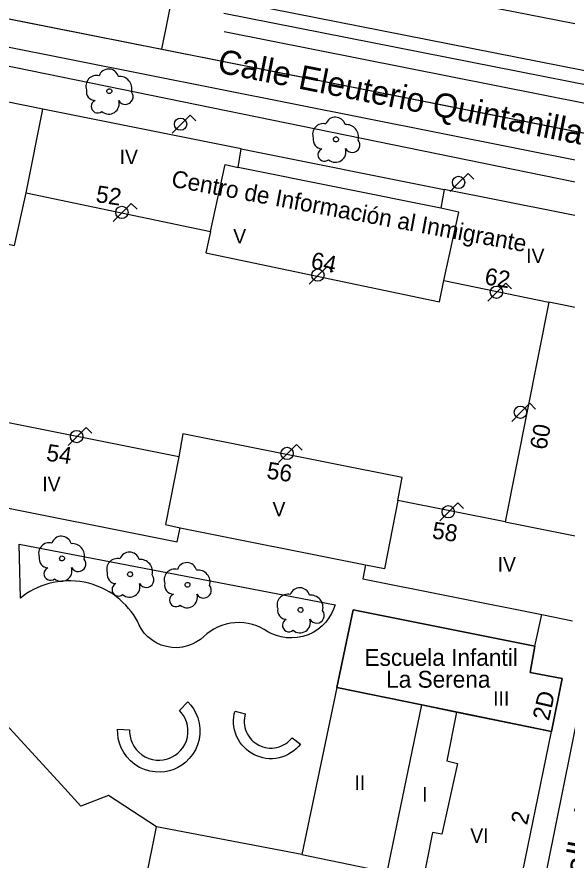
# Model space of a CAD drawing. Extents: x 282771 to 285132, y 4823109 to 4825496.
# Drawn here: x 284582.8 to 284639.8, y 4823154.5 to 4823241.9 of the extents above; entities that cross this region are included whole.
import ezdxf

# ---------------------------------------------------------------- set-up
doc = ezdxf.new("R2010")
doc.units = 0
for name, color, linetype in [('ACERA-BORDILLO', 7, 'Continuous'), ('ACERA-INTERIOR', 7, 'Continuous'), ('ARBOL', 7, 'Continuous'), ('BORDILLO', 7, 'Continuous'), ('CALLE-EJE', 7, 'Continuous'), ('CALLE-TEXTO', 7, 'Continuous'), ('COLEGIO-AREA', 7, 'Continuous'), ('COLEGIO-TEXTO', 7, 'Continuous'), ('EDIFICIO', 7, 'Continuous'), ('FAROLA', 7, 'Continuous'), ('INTERIOR-EDIFICIO', 7, 'Continuous'), ('MEDIANERA', 7, 'Continuous'), ('NUM-PORTAL', 7, 'Continuous'), ('SENAL-VIARIA', 7, 'Continuous'), ('TXT-ALTURA-EDIFICIO', 7, 'Continuous'), ('TXT-EDIFICIOS', 7, 'Continuous'), ('ZONA-VERDE', 7, 'Continuous')]:
    doc.layers.add(name, color=color, linetype=linetype)

msp = doc.modelspace()

# ---------------------------------------------------------------- linework, layer by layer
at = {"layer": 'ACERA-BORDILLO'}
for points in [[(284537.12, 4823135.346), (284557.418, 4823236.159), (284558.198, 4823238.07), (284558.894, 4823238.936), (284559.771, 4823239.658), (284560.776, 4823240.184), (284561.845, 4823240.488), (284563.909, 4823240.462), (284646.727, 4823223.558)], [(284650.628, 4823217.671), (284629.767, 4823114.252)]]:
    msp.add_lwpolyline(points, dxfattribs=at)
at = {"layer": 'ACERA-INTERIOR'}
for p, q in [((284606.03, 4823228.216), (284627.07, 4823223.996)), ((284636.469, 4823176.656), (284637.189, 4823179.936))]:
    msp.add_line(p, q, dxfattribs=at)
at = {"layer": 'ARBOL'}
for centre, major_axis, start_param, end_param in [((284591.051, 4823234.715), (0.638, 0.892), 0.366215, 2.550046), ((284592.311, 4823235.445), (0.604, 0.845), 5.605876, 8.149555), ((284593.441, 4823234.445), (0.74, 1.035), 5.071639, 7.004879), ((284590.941, 4823234.145), (-0.544, -0.761), 5.133882, 6.871067), ((284594.051, 4823233.615), (-0.463, -0.648), 5.838357, 9.154982), ((284591.181, 4823232.595), (-0.391, -0.547), 4.176355, 7.592588), ((284592.321, 4823232.895), (-0.631, -0.883), 6.187284, 8.787362), ((284615.803, 4823230.453), (0.604, 0.845), 5.605876, 8.149555), ((284614.543, 4823229.723), (0.638, 0.892), 0.366215, 2.550046), ((284616.933, 4823229.453), (0.74, 1.035), 5.071639, 7.004879), ((284614.433, 4823229.153), (-0.544, -0.761), 5.133882, 6.871067), ((284617.543, 4823228.623), (-0.463, -0.648), 5.838357, 9.154982), ((284614.673, 4823227.603), (-0.391, -0.547), 4.176355, 7.592588), ((284615.813, 4823227.903), (-0.631, -0.883), 6.187284, 8.787362), ((284587.418, 4823187.022), (0.622, 0.831), 5.628095, 8.171774), ((284586.158, 4823186.292), (0.657, 0.878), 0.388434, 2.572264), ((284588.548, 4823186.022), (0.763, 1.019), 5.093858, 7.027098), ((284586.048, 4823185.722), (-0.561, -0.749), 5.1561, 6.893286), ((284593.205, 4823184.649), (0.657, 0.878), 0.388434, 2.572264), ((284594.465, 4823185.379), (0.622, 0.831), 5.628095, 8.171774), ((284589.158, 4823185.192), (-0.478, -0.638), 5.860576, 9.1772), ((284595.595, 4823184.379), (0.763, 1.019), 5.093858, 7.027098), ((284600.418, 4823184.284), (0.622, 0.831), 5.628095, 8.171774), ((284586.288, 4823184.172), (-0.403, -0.538), 4.198573, 7.614807), ((284587.428, 4823184.472), (-0.651, -0.869), 6.209502, 8.80958), ((284593.095, 4823184.079), (-0.561, -0.749), 5.1561, 6.893286), ((284599.158, 4823183.554), (0.657, 0.878), 0.388434, 2.572264), ((284601.548, 4823183.284), (0.763, 1.019), 5.093858, 7.027098), ((284596.205, 4823183.549), (-0.478, -0.638), 5.860576, 9.1772), ((284593.335, 4823182.529), (-0.403, -0.538), 4.198573, 7.614807), ((284594.475, 4823182.829), (-0.651, -0.869), 6.209502, 8.80958), ((284599.048, 4823182.984), (-0.561, -0.749), 5.1561, 6.893286), ((284602.158, 4823182.454), (-0.478, -0.638), 5.860576, 9.1772), ((284612.118, 4823181.682), (0.622, 0.831), 5.628095, 8.171774), ((284599.288, 4823181.434), (-0.403, -0.538), 4.198573, 7.614807), ((284600.428, 4823181.734), (-0.651, -0.869), 6.209502, 8.80958), ((284610.858, 4823180.952), (0.657, 0.878), 0.388434, 2.572264), ((284613.248, 4823180.682), (0.763, 1.019), 5.093858, 7.027098), ((284610.748, 4823180.382), (-0.561, -0.749), 5.1561, 6.893286), ((284613.858, 4823179.852), (-0.478, -0.638), 5.860576, 9.1772), ((284610.988, 4823178.832), (-0.403, -0.538), 4.198573, 7.614807), ((284612.128, 4823179.132), (-0.651, -0.869), 6.209502, 8.80958)]:
    msp.add_ellipse(centre, major_axis=major_axis, ratio=0.999979, start_param=start_param, end_param=end_param, dxfattribs=at)
for centre, major_axis in [((284592.381, 4823234.185), (0.148, 0.207)), ((284615.873, 4823229.193), (0.148, 0.207)), ((284587.488, 4823185.762), (0.153, 0.204)), ((284594.535, 4823184.119), (0.153, 0.204)), ((284600.488, 4823183.024), (0.153, 0.204)), ((284612.188, 4823180.422), (0.153, 0.204))]:
    msp.add_ellipse(centre, major_axis=major_axis, ratio=0.999979, dxfattribs=at)
at = {"layer": 'BORDILLO'}
for points in [[(284606.776, 4823243.202), (284646.216, 4823235.418)], [(284673.213, 4823228.632), (284604.248, 4823242.243)]]:
    msp.add_lwpolyline(points, dxfattribs=at)
at = {"layer": 'CALLE-EJE'}
for points in [[(284597.841, 4823238.539), (284609.371, 4823295.547), (284623.413, 4823365.591)], [(284556.327, 4823246.798), (284597.841, 4823238.539)], [(284597.841, 4823238.539), (284641.793, 4823229.795)]]:
    msp.add_lwpolyline(points, dxfattribs=at)
at = {"layer": 'COLEGIO-AREA'}
msp.add_lwpolyline([(284615.957, 4823172.394), (284617.639, 4823180.446), (284636.469, 4823176.656), (284635.969, 4823173.936), (284639.309, 4823173.306), (284638.179, 4823167.826), (284624.749, 4823170.576)], close=True, dxfattribs=at)
at = {"layer": 'EDIFICIO'}
for points in [[(284645.31, 4823220.356), (284627.07, 4823223.996), (284626.73, 4823222.066), (284605.73, 4823226.286), (284606.03, 4823228.216), (284585.51, 4823232.326), (284571.36, 4823235.176), (284562.9, 4823236.886), (284560.3, 4823235.426), (284558.49, 4823226.476), (284556.73, 4823217.836), (284552.789, 4823198.375), (284550.569, 4823187.435), (284548.579, 4823177.635), (284546.779, 4823168.745), (284544.789, 4823158.915), (284543.179, 4823150.935)], [(284615.957, 4823172.394), (284612.339, 4823155.075), (284597.259, 4823157.935), (284592.309, 4823161.175), (284589.439, 4823160.085), (284587.759, 4823161.905), (284579.359, 4823171.065), (284581.669, 4823187.465), (284578.119, 4823188.185), (284578.809, 4823191.605), (284599.429, 4823187.486), (284599.719, 4823188.936), (284618.939, 4823185.096), (284618.649, 4823183.646), (284637.189, 4823179.936), (284640.379, 4823179.306)], [(284638.179, 4823167.826), (284639.309, 4823173.306), (284635.969, 4823173.936), (284636.469, 4823176.656), (284617.639, 4823180.446), (284615.957, 4823172.394)], [(284615.957, 4823172.394), (284624.749, 4823170.576), (284638.179, 4823167.826)], [(284634.619, 4823150.496), (284638.179, 4823167.826)]]:
    msp.add_lwpolyline(points, dxfattribs=at)
at = {"layer": 'FAROLA'}
for p, q in [((284600.752, 4823231.697), (284599.812, 4823230.767)), ((284601.342, 4823231.107), (284600.752, 4823231.697)), ((284599.812, 4823230.767), (284598.882, 4823229.827)), ((284629.548, 4823225.653), (284628.608, 4823224.723)), ((284630.138, 4823225.063), (284629.548, 4823225.653)), ((284628.608, 4823224.723), (284627.678, 4823223.783)), ((284594.662, 4823222.557), (284593.722, 4823221.627)), ((284595.252, 4823221.967), (284594.662, 4823222.557)), ((284593.722, 4823221.627), (284592.792, 4823220.687)), ((284614.973, 4823216.055), (284614.033, 4823215.125)), ((284615.563, 4823215.465), (284614.973, 4823216.055)), ((284614.033, 4823215.125), (284613.103, 4823214.185)), ((284633.459, 4823214.277), (284632.519, 4823213.347)), ((284634.049, 4823213.687), (284633.459, 4823214.277)), ((284632.519, 4823213.347), (284631.589, 4823212.407)), ((284635.947, 4823201.835), (284635.007, 4823200.905)), ((284636.537, 4823201.245), (284635.947, 4823201.835)), ((284635.007, 4823200.905), (284634.077, 4823199.965)), ((284589.982, 4823199.317), (284589.042, 4823198.387)), ((284590.572, 4823198.727), (284589.982, 4823199.317)), ((284589.042, 4823198.387), (284588.112, 4823197.447)), ((284611.773, 4823197.569), (284610.833, 4823196.639)), ((284612.363, 4823196.979), (284611.773, 4823197.569)), ((284610.833, 4823196.639), (284609.903, 4823195.699)), ((284628.482, 4823191.525), (284627.542, 4823190.595)), ((284629.072, 4823190.935), (284628.482, 4823191.525)), ((284627.542, 4823190.595), (284626.612, 4823189.655))]:
    msp.add_line(p, q, dxfattribs=at)
for centre in [(284599.772, 4823230.767), (284628.568, 4823224.723), (284593.682, 4823221.627), (284613.993, 4823215.125), (284632.479, 4823213.347), (284634.967, 4823200.905), (284589.002, 4823198.387), (284610.793, 4823196.639), (284627.502, 4823190.595)]:
    msp.add_circle(centre, 0.638, dxfattribs=at)
at = {"layer": 'INTERIOR-EDIFICIO'}
for points in [[(284569.16, 4823224.356), (284571.76, 4823223.786), (284571.3, 4823221.586), (284573.81, 4823221.106), (284575, 4823226.816), (284579.3, 4823225.896), (284577.91, 4823219.196), (284582.564, 4823218.185), (284583.78, 4823223.656), (284602.87, 4823219.646), (284602.38, 4823217.436), (284626.59, 4823212.346), (284627.05, 4823214.576), (284637.93, 4823212.306), (284633.4, 4823189.566), (284622.26, 4823191.776), (284622.72, 4823194.136), (284600.01, 4823198.686), (284599.57, 4823196.296), (284578.629, 4823200.476), (284577.249, 4823193.576), (284576.929, 4823191.975), (284578.809, 4823191.605)], [(284612.339, 4823155.075), (284621.179, 4823153.256), (284624.749, 4823170.576), (284628.358, 4823169.829), (284627.349, 4823164.766), (284628.469, 4823164.516), (284626.829, 4823157.196), (284625.869, 4823157.356), (284621.239, 4823133.933)]]:
    msp.add_lwpolyline(points, dxfattribs=at)
at = {"layer": 'MEDIANERA'}
for p, q in [((284583.78, 4823223.656), (284585.51, 4823232.326)), ((284646.62, 4823210.566), (284637.93, 4823212.306)), ((284633.4, 4823189.566), (284642.08, 4823187.826)), ((284615.949, 4823172.396), (284624.749, 4823170.576)), ((284628.358, 4823169.829), (284638.179, 4823167.826)), ((284595.169, 4823147.415), (284597.259, 4823157.935))]:
    msp.add_line(p, q, dxfattribs=at)
for points in [[(284602.87, 4823219.646), (284604.37, 4823226.596), (284605.73, 4823226.286)], [(284627.05, 4823214.576), (284628.6, 4823221.656), (284626.73, 4823222.066)], [(284599.57, 4823196.296), (284598.209, 4823189.276), (284599.719, 4823188.936)], [(284622.26, 4823191.776), (284620.879, 4823184.696), (284618.929, 4823185.066)]]:
    msp.add_lwpolyline(points, dxfattribs=at)
at = {"layer": 'SENAL-VIARIA'}
for p, q in [((284610.275, 4823247.176), (284648.912, 4823239.551)), ((284567.029, 4823244.669), (284643.721, 4823229.411)), ((284566.465, 4823241.835), (284643.157, 4823226.577)), ((284604.275, 4823240.376), (284644.317, 4823232.409))]:
    msp.add_line(p, q, dxfattribs=at)
at = {"layer": 'ZONA-VERDE'}
for p, q in [((284583.18, 4823181.653), (284583.05, 4823187.248)), ((284583.05, 4823187.248), (284615.779, 4823180.947)), ((284586.571, 4823183.263), (284586.135, 4823183.158)), ((284587.017, 4823183.344), (284586.571, 4823183.263)), ((284587.472, 4823183.4), (284587.017, 4823183.344)), ((284587.932, 4823183.431), (284587.472, 4823183.4)), ((284588.397, 4823183.435), (284587.932, 4823183.431)), ((284588.864, 4823183.412), (284588.397, 4823183.435)), ((284589.33, 4823183.361), (284588.864, 4823183.412)), ((284589.793, 4823183.284), (284589.33, 4823183.361)), ((284590.251, 4823183.18), (284589.793, 4823183.284)), ((284584.163, 4823182.331), (284583.817, 4823182.117)), ((284584.526, 4823182.532), (284584.163, 4823182.331)), ((284584.905, 4823182.716), (284584.526, 4823182.532)), ((284585.301, 4823182.883), (284584.905, 4823182.716)), ((284585.711, 4823183.031), (284585.301, 4823182.883)), ((284586.135, 4823183.158), (284585.711, 4823183.031)), ((284590.702, 4823183.049), (284590.251, 4823183.18)), ((284591.142, 4823182.893), (284590.702, 4823183.049)), ((284591.57, 4823182.712), (284591.142, 4823182.893)), ((284591.985, 4823182.509), (284591.57, 4823182.712)), ((284592.384, 4823182.284), (284591.985, 4823182.509)), ((284583.817, 4823182.117), (284583.18, 4823181.653)), ((284592.766, 4823182.039), (284592.384, 4823182.284)), ((284593.129, 4823181.777), (284592.766, 4823182.039)), ((284593.473, 4823181.498), (284593.129, 4823181.777)), ((284593.796, 4823181.205), (284593.473, 4823181.498)), ((284594.099, 4823180.9), (284593.796, 4823181.205)), ((284594.38, 4823180.585), (284594.099, 4823180.9)), ((284594.639, 4823180.262), (284594.38, 4823180.585)), ((284615.779, 4823180.947), (284615.621, 4823180.493)), ((284594.877, 4823179.932), (284594.639, 4823180.262)), ((284595.29, 4823179.261), (284594.877, 4823179.932)), ((284615.409, 4823180.038), (284615.138, 4823179.591)), ((284615.621, 4823180.493), (284615.409, 4823180.038)), ((284595.471, 4823178.845), (284595.29, 4823179.261)), ((284595.708, 4823178.431), (284595.471, 4823178.845)), ((284604.472, 4823178.944), (284604.03, 4823178.809)), ((284604.928, 4823179.041), (284604.472, 4823178.944)), ((284605.392, 4823179.096), (284604.928, 4823179.041)), ((284605.86, 4823179.111), (284605.392, 4823179.096)), ((284606.325, 4823179.084), (284605.86, 4823179.111)), ((284606.782, 4823179.016), (284606.325, 4823179.084)), ((284607.226, 4823178.91), (284606.782, 4823179.016)), ((284607.653, 4823178.768), (284607.226, 4823178.91)), ((284614.808, 4823179.163), (284614.42, 4823178.764)), ((284615.138, 4823179.591), (284614.808, 4823179.163)), ((284596.005, 4823178.029), (284595.708, 4823178.431)), ((284596.363, 4823177.65), (284596.005, 4823178.029)), ((284602.83, 4823178.201), (284602.483, 4823177.943)), ((284603.205, 4823178.434), (284602.83, 4823178.201)), ((284603.606, 4823178.638), (284603.205, 4823178.434)), ((284604.03, 4823178.809), (284603.606, 4823178.638)), ((284608.059, 4823178.594), (284607.653, 4823178.768)), ((284608.44, 4823178.391), (284608.059, 4823178.594)), ((284608.795, 4823178.164), (284608.44, 4823178.391)), ((284609.222, 4823177.943), (284608.795, 4823178.164)), ((284613.491, 4823178.099), (284612.966, 4823177.852)), ((284613.979, 4823178.406), (284613.491, 4823178.099)), ((284614.42, 4823178.764), (284613.979, 4823178.406)), ((284596.778, 4823177.308), (284596.363, 4823177.65)), ((284597.246, 4823177.015), (284596.778, 4823177.308)), ((284601.426, 4823177.105), (284600.982, 4823176.875)), ((284601.821, 4823177.373), (284601.426, 4823177.105)), ((284602.167, 4823177.666), (284601.821, 4823177.373)), ((284602.483, 4823177.943), (284602.167, 4823177.666)), ((284609.689, 4823177.759), (284609.222, 4823177.943)), ((284610.193, 4823177.621), (284609.689, 4823177.759)), ((284610.727, 4823177.537), (284610.193, 4823177.621)), ((284611.283, 4823177.514), (284610.727, 4823177.537)), ((284611.849, 4823177.558), (284611.283, 4823177.514)), ((284612.414, 4823177.67), (284611.849, 4823177.558)), ((284612.966, 4823177.852), (284612.414, 4823177.67)), ((284597.757, 4823176.781), (284597.246, 4823177.015)), ((284598.3, 4823176.616), (284597.757, 4823176.781)), ((284598.86, 4823176.526), (284598.3, 4823176.616)), ((284599.422, 4823176.51), (284598.86, 4823176.526)), ((284599.971, 4823176.568), (284599.422, 4823176.51)), ((284600.495, 4823176.692), (284599.971, 4823176.568)), ((284600.982, 4823176.875), (284600.495, 4823176.692)), ((284599.649, 4823170.015), (284600.522, 4823170.888)), ((284600.522, 4823170.888), (284600.829, 4823170.547)), ((284600.829, 4823170.547), (284601.11, 4823170.154)), ((284601.11, 4823170.154), (284601.355, 4823169.711)), ((284599.867, 4823169.773), (284599.649, 4823170.015)), ((284600.067, 4823169.493), (284599.867, 4823169.773)), ((284600.241, 4823169.179), (284600.067, 4823169.493)), ((284601.355, 4823169.711), (284601.553, 4823169.222)), ((284601.553, 4823169.222), (284601.692, 4823168.694)), ((284605.257, 4823168.995), (284605.281, 4823169.322)), ((284605.281, 4823169.322), (284605.332, 4823169.638)), ((284605.332, 4823169.638), (284605.406, 4823169.942)), ((284605.406, 4823169.942), (284606.461, 4823169.637)), ((284606.461, 4823169.637), (284606.372, 4823169.193)), ((284600.381, 4823168.831), (284600.241, 4823169.179)), ((284600.48, 4823168.456), (284600.381, 4823168.831)), ((284600.531, 4823168.061), (284600.48, 4823168.456)), ((284601.692, 4823168.694), (284601.764, 4823168.139)), ((284605.26, 4823168.66), (284605.257, 4823168.995)), ((284605.294, 4823168.323), (284605.26, 4823168.66)), ((284606.372, 4823169.193), (284606.354, 4823168.959)), ((284606.354, 4823168.959), (284606.357, 4823168.72)), ((284606.357, 4823168.72), (284606.381, 4823168.478)), ((284606.381, 4823168.478), (284606.427, 4823168.236)), ((284593.252, 4823167.589), (284593.247, 4823168.048)), ((284593.247, 4823168.048), (284594.48, 4823167.997)), ((284593.312, 4823167.11), (284593.252, 4823167.589)), ((284594.48, 4823167.997), (284594.484, 4823167.671)), ((284594.484, 4823167.671), (284594.527, 4823167.33)), ((284600.473, 4823167.251), (284600.529, 4823167.656)), ((284600.529, 4823167.656), (284600.531, 4823168.061)), ((284601.761, 4823167.568), (284601.681, 4823166.998)), ((284601.764, 4823168.139), (284601.761, 4823167.568)), ((284605.357, 4823167.985), (284605.294, 4823168.323)), ((284605.451, 4823167.652), (284605.357, 4823167.985)), ((284605.576, 4823167.327), (284605.451, 4823167.652)), ((284606.427, 4823168.236), (284606.494, 4823167.997)), ((284606.494, 4823167.997), (284606.583, 4823167.765)), ((284606.583, 4823167.765), (284606.692, 4823167.541)), ((284606.692, 4823167.541), (284606.821, 4823167.329)), ((284593.431, 4823166.618), (284593.312, 4823167.11)), ((284593.618, 4823166.124), (284593.431, 4823166.618)), ((284594.527, 4823167.33), (284594.612, 4823166.981)), ((284594.612, 4823166.981), (284594.744, 4823166.63)), ((284594.744, 4823166.63), (284594.925, 4823166.287)), ((284600.201, 4823166.486), (284600.362, 4823166.857)), ((284600.362, 4823166.857), (284600.473, 4823167.251)), ((284601.681, 4823166.998), (284601.526, 4823166.444)), ((284605.729, 4823167.014), (284605.576, 4823167.327)), ((284605.908, 4823166.718), (284605.729, 4823167.014)), ((284606.112, 4823166.441), (284605.908, 4823166.718)), ((284606.821, 4823167.329), (284606.967, 4823167.131)), ((284606.967, 4823167.131), (284607.128, 4823166.949)), ((284607.128, 4823166.949), (284607.301, 4823166.783)), ((284607.301, 4823166.783), (284607.484, 4823166.637)), ((284607.484, 4823166.637), (284607.87, 4823166.399)), ((284610.636, 4823166.549), (284610.831, 4823166.688)), ((284610.831, 4823166.688), (284611.009, 4823166.841)), ((284611.009, 4823166.841), (284611.315, 4823167.175)), ((284611.315, 4823167.175), (284612.184, 4823166.503)), ((284593.873, 4823165.641), (284593.618, 4823166.124)), ((284594.925, 4823166.287), (284595.155, 4823165.963)), ((284595.155, 4823165.963), (284595.431, 4823165.666)), ((284599.487, 4823165.579), (284599.755, 4823165.841)), ((284599.755, 4823165.841), (284599.996, 4823166.144)), ((284599.996, 4823166.144), (284600.201, 4823166.486)), ((284601.299, 4823165.92), (284601.01, 4823165.44)), ((284601.526, 4823166.444), (284601.299, 4823165.92)), ((284606.336, 4823166.187), (284606.112, 4823166.441)), ((284606.578, 4823165.956), (284606.336, 4823166.187)), ((284606.834, 4823165.751), (284606.578, 4823165.956)), ((284607.1, 4823165.572), (284606.834, 4823165.751)), ((284607.87, 4823166.399), (284608.289, 4823166.228)), ((284608.289, 4823166.228), (284608.516, 4823166.167)), ((284608.516, 4823166.167), (284608.751, 4823166.125)), ((284608.751, 4823166.125), (284608.994, 4823166.103)), ((284608.994, 4823166.103), (284609.24, 4823166.102)), ((284609.24, 4823166.102), (284609.487, 4823166.123)), ((284609.487, 4823166.123), (284609.732, 4823166.167)), ((284609.732, 4823166.167), (284609.972, 4823166.233)), ((284609.972, 4823166.233), (284610.205, 4823166.319)), ((284610.205, 4823166.319), (284610.427, 4823166.425)), ((284610.427, 4823166.425), (284610.636, 4823166.549)), ((284611.507, 4823165.823), (284611.236, 4823165.629)), ((284611.757, 4823166.036), (284611.507, 4823165.823)), ((284611.983, 4823166.264), (284611.757, 4823166.036)), ((284612.184, 4823166.503), (284611.983, 4823166.264)), ((284594.197, 4823165.184), (284593.873, 4823165.641)), ((284594.585, 4823164.766), (284594.197, 4823165.184)), ((284595.431, 4823165.666), (284595.747, 4823165.406)), ((284595.747, 4823165.406), (284596.096, 4823165.192)), ((284596.096, 4823165.192), (284596.466, 4823165.027)), ((284596.466, 4823165.027), (284596.848, 4823164.915)), ((284596.848, 4823164.915), (284597.231, 4823164.855)), ((284597.231, 4823164.855), (284597.606, 4823164.844)), ((284597.606, 4823164.844), (284597.964, 4823164.877)), ((284597.964, 4823164.877), (284598.3, 4823164.948)), ((284598.3, 4823164.948), (284598.609, 4823165.05)), ((284598.609, 4823165.05), (284598.906, 4823165.185)), ((284598.906, 4823165.185), (284599.201, 4823165.36)), ((284599.201, 4823165.36), (284599.487, 4823165.579)), ((284600.671, 4823165.012), (284600.294, 4823164.644)), ((284601.01, 4823165.44), (284600.671, 4823165.012)), ((284607.373, 4823165.42), (284607.1, 4823165.572)), ((284607.657, 4823165.29), (284607.373, 4823165.42)), ((284607.959, 4823165.181), (284607.657, 4823165.29)), ((284608.275, 4823165.095), (284607.959, 4823165.181)), ((284608.604, 4823165.036), (284608.275, 4823165.095)), ((284608.942, 4823165.006), (284608.604, 4823165.036)), ((284609.286, 4823165.005), (284608.942, 4823165.006)), ((284609.631, 4823165.035), (284609.286, 4823165.005)), ((284609.973, 4823165.096), (284609.631, 4823165.035)), ((284610.309, 4823165.187), (284609.973, 4823165.096)), ((284610.633, 4823165.308), (284610.309, 4823165.187)), ((284610.943, 4823165.456), (284610.633, 4823165.308)), ((284611.236, 4823165.629), (284610.943, 4823165.456)), ((284595.03, 4823164.401), (284594.585, 4823164.766)), ((284595.52, 4823164.099), (284595.03, 4823164.401)), ((284596.041, 4823163.868), (284595.52, 4823164.099)), ((284599.476, 4823164.089), (284599.058, 4823163.9)), ((284599.891, 4823164.336), (284599.476, 4823164.089)), ((284600.294, 4823164.644), (284599.891, 4823164.336)), ((284596.579, 4823163.71), (284596.041, 4823163.868)), ((284597.118, 4823163.625), (284596.579, 4823163.71)), ((284597.646, 4823163.61), (284597.118, 4823163.625)), ((284598.15, 4823163.656), (284597.646, 4823163.61)), ((284598.623, 4823163.756), (284598.15, 4823163.656)), ((284599.058, 4823163.9), (284598.623, 4823163.756))]:
    msp.add_line(p, q, dxfattribs=at)

# ---------------------------------------------------------------- texts
at = {"layer": 'CALLE-TEXTO'}
for s, rotation, p in [('Calle Eleuterio Quintanilla', 348.74789, (284603.477, 4823236.143)), ('Calle la Serena', 79.16355, (284641.444, 4823150.456))]:
    msp.add_text(s, height=2.5, rotation=rotation, dxfattribs=at).set_placement(p)
at = {"layer": 'COLEGIO-TEXTO'}
for s, p in [('Escuela Infantil ', (284618.821, 4823174.624)), ('La Serena', (284621.065, 4823172.36))]:
    msp.add_text(s, height=1.75, rotation=0.00058, dxfattribs=at).set_placement(p)
at = {"layer": 'NUM-PORTAL'}
for s, rotation, p in [('52', 351.3205, (284590.913, 4823222.707)), ('64', 348.60046, (284613.164, 4823215.84)), ('62', 350.53342, (284631.184, 4823214.181)), ('60', 79.71952, (284637.659, 4823196.944)), ('54', 351.3205, (284585.778, 4823195.907)), ('56', 351.3205, (284608.609, 4823194.056)), ('58', 351.3205, (284625.744, 4823187.853)), ('2D', 77.13956, (284637.911, 4823168.868)), ('2', 77.13956, (284635.651, 4823158.064))]:
    msp.add_text(s, height=1.75, rotation=rotation, dxfattribs=at).set_placement(p)
at = {"layer": 'TXT-ALTURA-EDIFICIO'}
for s, p in [('IV', (284593.451, 4823226.626)), ('V', (284605.221, 4823218.408)), ('IV', (284635.571, 4823216.366)), ('IV', (284585.44, 4823192.716)), ('V', (284609.291, 4823190.116)), ('IV', (284632.61, 4823184.396)), ('III', (284632.148, 4823170.496)), ('II', (284617.778, 4823161.766)), ('I', (284624.798, 4823160.556)), ('VI', (284629.78, 4823156.276))]:
    msp.add_text(s, height=1.5, rotation=0.00058, dxfattribs=at).set_placement(p)
at = {"layer": 'TXT-EDIFICIOS'}
msp.add_text('Centro de Información al Inmigrante', height=1.75, rotation=349.509, dxfattribs=at).set_placement((284598.723, 4823224.306))

doc.saveas('drawing.dxf')
